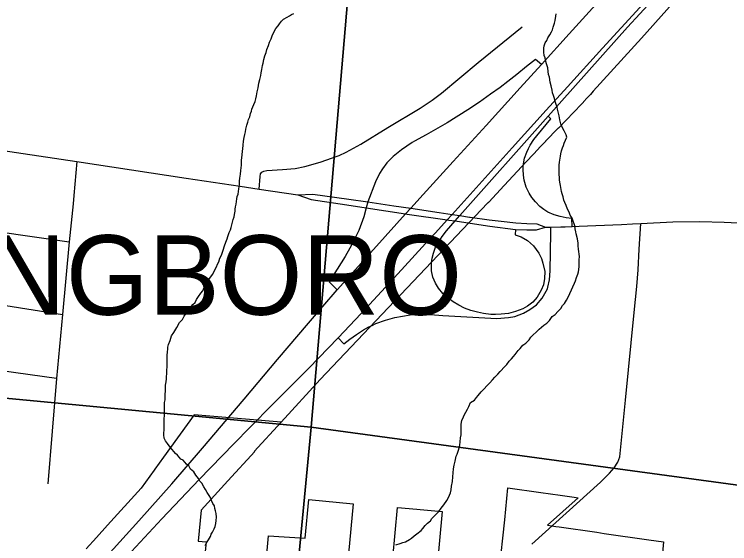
# Model space of a CAD drawing. Extents: x -7.3 to 34, y 0 to 22.
# Drawn here: x 7.321 to 8.172, y 17.736 to 18.367 of the extents above; entities that cross this region are included whole.
import ezdxf

# ---------------------------------------------------------------- set-up
doc = ezdxf.new("R2010")
doc.units = 0
for name, color, linetype in [('GM_X_City_Street', 7, 'Continuous'), ('GM_X_Corporation', 7, 'Continuous'), ('GM_X_Corporation_Text', 7, 'Continuous'), ('GM_X_Interchange_Ramps', 7, 'Continuous'), ('GM_X_Interstate_Route', 7, 'Continuous'), ('GM_X_Minor_River', 7, 'Continuous'), ('GM_X_State_Route', 7, 'Continuous'), ('GM_X_Township_Road', 7, 'Continuous')]:
    doc.layers.add(name, color=color, linetype=linetype)

msp = doc.modelspace()

# ---------------------------------------------------------------- linework, layer by layer
at = {"layer": 'GM_X_City_Street'}
for points in [[(7.61183, 18.15866), (7.61295, 18.17339), (7.61344, 18.17677), (7.61508, 18.17889), (7.61757, 18.18006), (7.62086, 18.18052), (7.63969, 18.18187), (7.65495, 18.18315), (7.66639, 18.18544), (7.67598, 18.18817), (7.68586, 18.1911), (7.69815, 18.19527), (7.70718, 18.19873), (7.71529, 18.20234), (7.73308, 18.21218), (7.76511, 18.23177), (7.80333, 18.25489), (7.81763, 18.26429), (7.82871, 18.27288), (7.87255, 18.30941), (7.92474, 18.35173)], [(7.93651, 17.73563), (8.01802, 17.80971), (8.02246, 17.81381), (8.02868, 17.82053), (8.0344, 17.82683), (8.03877, 17.8336), (8.04091, 17.83966), (8.04794, 17.90717), (8.05805, 18.01178), (8.06114, 18.04249), (8.06275, 18.06253), (8.06395, 18.08702), (8.06615, 18.11765)]]:
    msp.add_lwpolyline(points, dxfattribs=at)
at = {"layer": 'GM_X_Corporation'}
for points in [[(7.75893, 18.875), (7.67368, 17.87494), (6.6194, 17.97528), (6.71004, 18.99873)], [(8.77889, 18.76284), (8.68934, 17.73712), (7.67368, 17.87494), (7.75893, 18.875)], [(7.67368, 17.87494), (7.57814, 16.87092), (6.52813, 16.95829), (6.6194, 17.97528)], [(8.68934, 17.73712), (8.59422, 16.71681), (7.57814, 16.87092), (7.67368, 17.87494)]]:
    msp.add_lwpolyline(points, close=True, dxfattribs=at)
for points in [[(8.12057, 18.39854), (8.06678, 18.33836), (8.00927, 18.27498), (8.00596, 18.27134), (8.00023, 18.26503), (7.99987, 18.26463), (7.99578, 18.26012), (7.99542, 18.25975), (7.96796, 18.23127), (7.9678, 18.23111), (7.95272, 18.21547), (7.95268, 18.21542), (7.94685, 18.20938), (7.93863, 18.20055), (7.9384, 18.20031), (7.92958, 18.19084), (7.90349, 18.16281), (7.88519, 18.14315), (7.88471, 18.14264), (7.88453, 18.14245), (7.88444, 18.14235), (7.88433, 18.14223), (7.88432, 18.14223), (7.88432, 18.14222), (7.88428, 18.14218), (7.88422, 18.14211), (7.88413, 18.14202), (7.88409, 18.14198), (7.88406, 18.14194), (7.8839, 18.14177), (7.88386, 18.14172), (7.88381, 18.14167), (7.88379, 18.14165), (7.88376, 18.14162), (7.68432, 17.93179), (7.63819, 17.88104), (7.55311, 17.8883), (7.53477, 17.88994), (7.49815, 17.83955), (7.48769, 17.82516), (7.48684, 17.82398), (7.47169, 17.8026), (7.43154, 17.75851), (7.41841, 17.74386), (7.40599, 17.73044)], [(8.12057, 18.39854), (8.06678, 18.33836), (8.00927, 18.27498), (8.00596, 18.27134), (8.00023, 18.26503), (7.99987, 18.26463), (7.99578, 18.26012), (7.99542, 18.25975), (7.96796, 18.23127), (7.9678, 18.23111), (7.95272, 18.21547), (7.95268, 18.21542), (7.94685, 18.20938), (7.93863, 18.20055), (7.9384, 18.20031), (7.92958, 18.19084), (7.90349, 18.16281), (7.88519, 18.14315), (7.88471, 18.14264), (7.88453, 18.14245), (7.88444, 18.14235), (7.88433, 18.14223), (7.88432, 18.14223), (7.88432, 18.14222), (7.88428, 18.14218), (7.88422, 18.14211), (7.88413, 18.14202), (7.88409, 18.14198), (7.88406, 18.14194), (7.8839, 18.14177), (7.88386, 18.14172), (7.88381, 18.14167), (7.88379, 18.14165), (7.88376, 18.14162), (7.68432, 17.93179), (7.63819, 17.88104), (7.60604, 17.84618), (7.60663, 17.84611), (7.57461, 17.81109), (7.54279, 17.77629), (7.5394, 17.7395), (7.54883, 17.73863), (7.54702, 17.719)], [(7.89746, 17.70297), (7.90417, 17.76492), (7.90781, 17.80278), (7.94715, 17.79724), (7.97015, 17.794), (7.98674, 17.79166), (7.99154, 17.79099), (7.95503, 17.75831), (7.95998, 17.75766), (7.96488, 17.75696), (7.96886, 17.75639), (8.01379, 17.74994), (8.02251, 17.74869), (8.07537, 17.74105), (8.09314, 17.73848), (8.05978, 17.37231)], [(7.62003, 17.71103), (7.62321, 17.74558), (7.66666, 17.7428), (7.671, 17.7888), (7.72381, 17.784), (7.71817, 17.72416)], [(7.77091, 17.71919), (7.77671, 17.77929), (7.79935, 17.77729), (7.80337, 17.77693), (7.82978, 17.77459), (7.82352, 17.71015)]]:
    msp.add_lwpolyline(points, dxfattribs=at)
at = {"layer": 'GM_X_Interchange_Ramps'}
msp.add_line((7.74123, 18.14326), (7.73914, 18.13614), dxfattribs=at)
for points in [[(7.81704, 18.07066), (7.81778, 18.07628), (7.81924, 18.0824), (7.82157, 18.08927), (7.82552, 18.09585), (7.82947, 18.10199), (7.83473, 18.1089), (7.84512, 18.12059), (7.85081, 18.12699), (7.95593, 18.24521), (8.05033, 18.35137), (8.09412, 18.3995)], [(7.94779, 18.30676), (7.94059, 18.31297), (7.93018, 18.3045), (7.91847, 18.29486), (7.90791, 18.28658), (7.89852, 18.27969), (7.88715, 18.27148), (7.87413, 18.26217), (7.86008, 18.25277), (7.83577, 18.23762), (7.81052, 18.22302), (7.79656, 18.21544)], [(7.92616, 18.1864), (7.9263, 18.18863), (7.92762, 18.19521), (7.93025, 18.20256), (7.93233, 18.20705), (7.93453, 18.21089), (7.93869, 18.2178), (7.94231, 18.22208), (7.95898, 18.24225), (7.95593, 18.24521)], [(7.79656, 18.21544), (7.79395, 18.21402), (7.78124, 18.20534), (7.77122, 18.19721), (7.7638, 18.18979), (7.75867, 18.18285), (7.75519, 18.17701), (7.75046, 18.16706), (7.74123, 18.14326)], [(7.98444, 18.1141), (7.98377, 18.12371), (7.9773, 18.12447), (7.96995, 18.12579), (7.96282, 18.12798), (7.95536, 18.13127), (7.95065, 18.13413), (7.94582, 18.13774), (7.94056, 18.14323), (7.93639, 18.14838), (7.93299, 18.15376), (7.9297, 18.16077), (7.92729, 18.169), (7.9263, 18.17514), (7.92586, 18.18194), (7.92616, 18.1864)], [(7.73914, 18.13614), (7.73632, 18.12566), (7.73041, 18.10922), (7.72423, 18.09661), (7.71969, 18.08815), (7.71433, 18.07817), (7.69512, 18.04806), (7.70491, 18.03855)], [(7.91692, 18.1106), (7.91653, 18.10428), (7.9236, 18.1016), (7.93105, 18.09722), (7.93825, 18.0909), (7.94456, 18.08247), (7.94783, 18.07581), (7.94963, 18.0704), (7.95163, 18.06026), (7.95159, 18.05221), (7.95013, 18.04444), (7.94753, 18.03816), (7.94283, 18.03003), (7.9375, 18.02401), (7.93135, 18.01914), (7.92555, 18.01587), (7.91711, 18.01287), (7.90878, 18.01058), (7.89982, 18.00947), (7.89319, 18.0094), (7.88739, 18.0094), (7.87875, 18.01054), (7.87153, 18.01208), (7.86383, 18.01397), (7.85606, 18.01693), (7.84931, 18.02021), (7.84256, 18.02443), (7.83743, 18.02822), (7.83057, 18.0343), (7.8252, 18.04053), (7.82157, 18.04645), (7.81873, 18.05359), (7.81711, 18.06121), (7.81679, 18.06879), (7.81704, 18.07066)], [(7.95539, 18.0418), (7.95724, 18.05036), (7.95803, 18.06123), (7.95897, 18.10652), (7.95908, 18.11323)], [(7.74618, 17.99619), (7.75093, 17.99842), (7.76214, 18.00245), (7.77327, 18.00561), (7.7825, 18.00734), (7.79158, 18.00869), (7.80097, 18.00916), (7.81581, 18.00932), (7.83064, 18.00821), (7.89467, 18.00438), (7.90864, 18.0056), (7.91608, 18.00697), (7.92637, 18.01084), (7.93417, 18.01507), (7.94184, 18.02067), (7.94848, 18.02857), (7.95493, 18.03966), (7.95539, 18.0418)], [(7.70576, 17.98137), (7.71281, 17.97427), (7.71976, 17.97996), (7.72773, 17.98556), (7.73617, 17.99093), (7.74237, 17.9944), (7.74618, 17.99619)]]:
    msp.add_lwpolyline(points, dxfattribs=at)
at = {"layer": 'GM_X_Interstate_Route'}
for points in [[(7.94779, 18.30676), (7.98073, 18.34332), (8.01643, 18.38274), (8.04854, 18.41855)], [(7.82162, 18.10651), (7.83561, 18.12202), (7.84137, 18.12842), (7.8735, 18.16406), (7.91304, 18.20763), (7.95337, 18.25246), (7.97863, 18.28016), (8.02038, 18.32617), (8.06473, 18.37495), (8.08346, 18.39574)], [(7.29247, 17.56917), (7.33767, 17.61907), (7.38676, 17.67308), (7.42372, 17.7137), (7.46869, 17.76348), (7.50783, 17.80765), (7.54433, 17.85011), (7.59388, 17.90858), (7.63393, 17.95562), (7.67055, 17.99876), (7.70491, 18.03855), (7.75157, 18.09065), (7.78603, 18.12903), (7.79225, 18.13582), (7.80713, 18.15204), (7.84266, 18.19129), (7.88221, 18.23423), (7.92254, 18.27906), (7.94779, 18.30676)], [(7.60137, 17.87502), (7.62781, 17.90206), (7.67083, 17.94539), (7.70576, 17.98137), (7.73341, 18.01062), (7.77686, 18.0575), (7.81429, 18.09838), (7.82162, 18.10651)], [(7.24965, 17.49492), (7.25306, 17.49864), (7.28852, 17.53775), (7.3283, 17.58187), (7.37171, 17.62954), (7.41433, 17.67618), (7.45489, 17.7214), (7.49609, 17.76592), (7.5406, 17.81272), (7.58188, 17.8551), (7.60137, 17.87502)]]:
    msp.add_lwpolyline(points, dxfattribs=at)
at = {"layer": 'GM_X_Minor_River'}
for points in [[(7.62038, 18.32113), (7.62122, 18.32491), (7.62283, 18.32944), (7.62406, 18.33359), (7.62604, 18.33736), (7.62726, 18.34113), (7.62925, 18.34527), (7.63162, 18.34978), (7.63434, 18.35277), (7.63629, 18.35539), (7.63863, 18.35838), (7.64097, 18.36099), (7.64518, 18.36318), (7.64788, 18.36502), (7.65057, 18.36648), (7.65324, 18.36757)], [(7.97045, 18.16294), (7.96977, 18.16676), (7.96945, 18.16942), (7.96914, 18.17247), (7.96883, 18.17591), (7.96889, 18.17856), (7.96897, 18.18198), (7.96869, 18.18694), (7.96916, 18.19073), (7.97001, 18.19527), (7.97045, 18.19793), (7.97089, 18.20058), (7.97172, 18.20398), (7.97294, 18.20776), (7.97413, 18.2104), (7.97496, 18.21342), (7.97655, 18.21681), (7.97814, 18.2202), (7.97707, 18.22327), (7.97489, 18.22787), (7.97269, 18.23135), (7.9709, 18.23633), (7.96986, 18.24091), (7.96883, 18.24588), (7.96779, 18.25047), (7.96672, 18.25353), (7.9664, 18.2562), (7.96533, 18.25927), (7.96427, 18.26271), (7.96321, 18.26654), (7.96215, 18.26999), (7.96108, 18.27305), (7.96039, 18.27649), (7.95936, 18.28146), (7.95832, 18.28604), (7.95731, 18.29177), (7.95624, 18.29483), (7.95594, 18.29864), (7.95527, 18.30284), (7.95422, 18.30667), (7.95281, 18.31164), (7.95211, 18.3147), (7.95104, 18.31777), (7.95075, 18.32157), (7.95048, 18.32652), (7.95091, 18.32918), (7.95212, 18.33257), (7.95409, 18.33557), (7.95529, 18.33859), (7.95765, 18.34234), (7.95961, 18.34572), (7.96081, 18.34836), (7.96163, 18.35138), (7.96326, 18.35629), (7.96408, 18.35931), (7.96495, 18.36462), (7.96539, 18.36727)], [(7.5022, 17.9434), (7.50227, 17.94644), (7.50233, 17.94948), (7.50241, 17.9529), (7.50248, 17.95632), (7.50256, 17.96012), (7.50267, 17.96506), (7.50311, 17.96772), (7.50317, 17.97037), (7.50399, 17.9734), (7.50599, 17.9783), (7.50763, 17.98397), (7.51037, 17.98771), (7.51391, 17.99372), (7.51708, 17.99974), (7.52057, 18.00346), (7.52255, 18.00722), (7.52684, 18.01284), (7.52959, 18.01696), (7.53309, 18.02106), (7.5358, 18.02367), (7.53739, 18.02706), (7.53975, 18.03081), (7.54248, 18.03455), (7.54483, 18.03754), (7.54642, 18.04131), (7.54915, 18.0443), (7.54959, 18.04733), (7.5539, 18.0537), (7.55663, 18.05744), (7.55941, 18.06309), (7.561, 18.0661), (7.5622, 18.06911), (7.56378, 18.07212), (7.56501, 18.07628), (7.56699, 18.08004), (7.56901, 18.0857), (7.57064, 18.09098), (7.57225, 18.09551), (7.57385, 18.09928), (7.57468, 18.10231), (7.57629, 18.10684), (7.57788, 18.11022), (7.5787, 18.11287), (7.57993, 18.11741), (7.58118, 18.12232), (7.58201, 18.12573), (7.58245, 18.12838), (7.58329, 18.13216), (7.58334, 18.13483), (7.58378, 18.13748), (7.58461, 18.1405), (7.58506, 18.14391), (7.5855, 18.14695), (7.58594, 18.1496), (7.58676, 18.15262), (7.58721, 18.15566), (7.58765, 18.15869), (7.58809, 18.16134), (7.58854, 18.16437), (7.58862, 18.16818), (7.58907, 18.17159), (7.58955, 18.17614), (7.59003, 18.1807), (7.59047, 18.18373), (7.59093, 18.18714), (7.59099, 18.19018), (7.59105, 18.19284), (7.59149, 18.19587), (7.59157, 18.1993), (7.59205, 18.20385), (7.59248, 18.2065), (7.59295, 18.21068), (7.59344, 18.21561), (7.59392, 18.22016), (7.59475, 18.22357), (7.59557, 18.22659), (7.59603, 18.23), (7.59726, 18.23454), (7.59848, 18.23832), (7.59931, 18.24134), (7.6009, 18.24473), (7.60174, 18.24852), (7.60293, 18.25115), (7.60337, 18.2538), (7.60577, 18.25946), (7.60698, 18.26285), (7.6078, 18.26587), (7.60864, 18.26966), (7.6095, 18.2742), (7.61074, 18.27912), (7.61163, 18.28481), (7.61286, 18.28896), (7.61372, 18.29389), (7.61416, 18.29692), (7.61501, 18.30109), (7.61587, 18.30563), (7.61669, 18.30866), (7.61754, 18.31282), (7.61878, 18.31736), (7.62038, 18.32113)], [(7.84094, 17.80484), (7.84182, 17.81052), (7.84232, 17.81584), (7.8428, 17.82077), (7.84328, 17.82532), (7.84376, 17.82987), (7.84501, 17.83479), (7.84626, 17.84047), (7.84746, 17.8431), (7.84908, 17.84763), (7.8499, 17.85066), (7.85072, 17.85368), (7.85119, 17.85785), (7.85167, 17.86241), (7.85213, 17.86582), (7.85219, 17.86886), (7.85226, 17.87228), (7.85235, 17.87608), (7.8524, 17.87874), (7.85325, 17.88291), (7.85487, 17.88744), (7.85606, 17.89007), (7.85765, 17.89308), (7.86, 17.89645), (7.86158, 17.89984), (7.8632, 17.90437), (7.86819, 17.9073), (7.87054, 17.9103), (7.87249, 17.91291), (7.87599, 17.91702), (7.87948, 17.92075), (7.88298, 17.92448), (7.88647, 17.92782), (7.88958, 17.93156), (7.8923, 17.93454), (7.8958, 17.93827), (7.89851, 17.94125), (7.90433, 17.94721), (7.90667, 17.94982), (7.9094, 17.95357), (7.91212, 17.95655), (7.91445, 17.95916), (7.91641, 17.96178), (7.91992, 17.96627), (7.92263, 17.96887), (7.92575, 17.97261), (7.92922, 17.97519), (7.9331, 17.97929), (7.93506, 17.98229), (7.93777, 17.9849), (7.94163, 17.98823), (7.94513, 17.99196), (7.94783, 17.99419), (7.95054, 17.99641), (7.95438, 17.99899), (7.95748, 18.00196), (7.96062, 18.00684), (7.96409, 18.00943), (7.9672, 18.01278), (7.97069, 18.01651), (7.97266, 18.01989), (7.97537, 18.02249), (7.97773, 18.02624), (7.9805, 18.03151), (7.98169, 18.03415), (7.98369, 18.03867), (7.98528, 18.04205), (7.98727, 18.04658), (7.98847, 18.04921), (7.98932, 18.05338), (7.99092, 18.05715), (7.99174, 18.06017), (7.99218, 18.06282), (7.99263, 18.06623), (7.99271, 18.07004), (7.9928, 18.07422), (7.99289, 18.0784), (7.99257, 18.08107), (7.99226, 18.08412), (7.99195, 18.08717), (7.99165, 18.09098), (7.99134, 18.09403), (7.99069, 18.09937), (7.9893, 18.1051), (7.9886, 18.10778), (7.98792, 18.11122), (7.98761, 18.11465), (7.98653, 18.11733), (7.98546, 18.1204), (7.9844, 18.12384), (7.98183, 18.1277), (7.98076, 18.13115), (7.97894, 18.13461), (7.97713, 18.13883), (7.9757, 18.14267), (7.97424, 18.14536), (7.97357, 18.14918), (7.97251, 18.15301), (7.97181, 18.15568), (7.97077, 18.16027), (7.97045, 18.16294)], [(7.54774, 17.7344), (7.55011, 17.73853), (7.55168, 17.74116), (7.55404, 17.74491), (7.55485, 17.74755), (7.55643, 17.75018), (7.5584, 17.75394), (7.55961, 17.75695), (7.56044, 17.76036), (7.5609, 17.76415), (7.56098, 17.76795), (7.5607, 17.77252), (7.56001, 17.77558), (7.55931, 17.77826), (7.55862, 17.78131), (7.55679, 17.78439), (7.55535, 17.78785), (7.55427, 17.79053), (7.55244, 17.79362), (7.55024, 17.79747), (7.54804, 17.80094), (7.54621, 17.80402), (7.54365, 17.80826), (7.54143, 17.81097), (7.5396, 17.81405), (7.53665, 17.81792), (7.53408, 17.82177), (7.53036, 17.82528), (7.52817, 17.82913), (7.52556, 17.83109), (7.52149, 17.83574), (7.51886, 17.83694), (7.5148, 17.84197), (7.51218, 17.84393), (7.50849, 17.84857), (7.5059, 17.85129), (7.50295, 17.85554), (7.50037, 17.85902), (7.49892, 17.86209), (7.49863, 17.8659), (7.4983, 17.86857), (7.49874, 17.87122), (7.49882, 17.87464), (7.4989, 17.87844), (7.49897, 17.88148), (7.49905, 17.88528), (7.49912, 17.8887), (7.49919, 17.89212), (7.49928, 17.89592), (7.49935, 17.89935), (7.49947, 17.90467), (7.49991, 17.9077), (7.49999, 17.91112), (7.50006, 17.91454), (7.50051, 17.91795), (7.50057, 17.92062), (7.50067, 17.92518), (7.50113, 17.92897), (7.50159, 17.93276), (7.50165, 17.93542), (7.5021, 17.93845), (7.5022, 17.9434)], [(7.77458, 17.73517), (7.77953, 17.73658), (7.78297, 17.73765), (7.78603, 17.73872), (7.79064, 17.74128), (7.79333, 17.74312), (7.79642, 17.74572), (7.79951, 17.74794), (7.80452, 17.75201), (7.80648, 17.75463), (7.80958, 17.75798), (7.8123, 17.76097), (7.81577, 17.76355), (7.81735, 17.76618), (7.81968, 17.76879), (7.82278, 17.77177), (7.8255, 17.77475), (7.82861, 17.77849), (7.83174, 17.7826), (7.83526, 17.78785), (7.83723, 17.79123), (7.83844, 17.79424), (7.83963, 17.79688), (7.84047, 17.80066), (7.84094, 17.80484)]]:
    msp.add_lwpolyline(points, dxfattribs=at)
at = {"layer": 'GM_X_State_Route'}
msp.add_line((7.95273, 18.11331), (7.95908, 18.11323), dxfattribs=at)
for points in [[(7.30461, 18.20477), (7.39507, 18.19136), (7.52507, 18.17139), (7.58941, 18.16195)], [(7.58941, 18.16195), (7.61183, 18.15866), (7.65795, 18.15179)], [(7.65795, 18.15179), (7.67572, 18.15269), (7.71844, 18.14665), (7.74123, 18.14326), (7.77204, 18.1387), (7.79225, 18.13582), (7.82595, 18.1307), (7.84137, 18.12842), (7.85081, 18.12699), (7.86213, 18.12527)], [(7.65795, 18.15179), (7.67366, 18.14609), (7.71637, 18.13983), (7.73914, 18.13614), (7.78603, 18.12903), (7.78801, 18.12875)], [(7.78801, 18.12875), (7.83561, 18.12202), (7.83772, 18.1217)], [(7.86213, 18.12527), (7.86315, 18.12512), (7.8854, 18.12195), (7.89981, 18.12026), (7.9172, 18.11846), (7.93053, 18.11769), (7.94225, 18.11718), (7.95273, 18.11331)], [(7.83772, 18.1217), (7.84512, 18.12059), (7.85792, 18.11865)], [(7.85792, 18.11865), (7.88648, 18.11434), (7.91692, 18.1106), (7.93033, 18.11006), (7.94205, 18.11014), (7.95273, 18.11331)], [(7.95908, 18.11323), (7.97072, 18.11359), (7.97587, 18.11378)], [(7.97587, 18.11378), (7.98444, 18.1141), (7.99272, 18.1144), (8.01251, 18.11516), (8.04311, 18.11632), (8.05613, 18.11707)], [(8.05613, 18.11707), (8.06615, 18.11765), (8.10429, 18.1195), (8.13613, 18.11998), (8.16539, 18.11934), (8.18972, 18.11785), (8.21253, 18.11592), (8.25412, 18.11098), (8.31169, 18.10404), (8.34754, 18.09962), (8.37998, 18.09581)]]:
    msp.add_lwpolyline(points, dxfattribs=at)
at = {"layer": 'GM_X_Township_Road'}
for p, q in [((7.39507, 18.19136), (7.39147, 18.15097)), ((7.20541, 18.12198), (7.38579, 18.09573)), ((7.19756, 18.03746), (7.37804, 18.00942))]:
    msp.add_line(p, q, dxfattribs=at)
for points in [[(7.39147, 18.15097), (7.39057, 18.14088), (7.38579, 18.09573), (7.37804, 18.00942), (7.37088, 17.93305), (7.36054, 17.80776)], [(7.37088, 17.93305), (7.191, 17.95811), (7.14904, 17.96189)]]:
    msp.add_lwpolyline(points, dxfattribs=at)

# ---------------------------------------------------------------- texts
at = {"layer": 'GM_X_Corporation_Text'}
msp.add_text('SPRINGBORO', height=0.094697, rotation=0.00001, dxfattribs=at).set_placement((6.99486, 18.00893))

doc.saveas('drawing.dxf')
